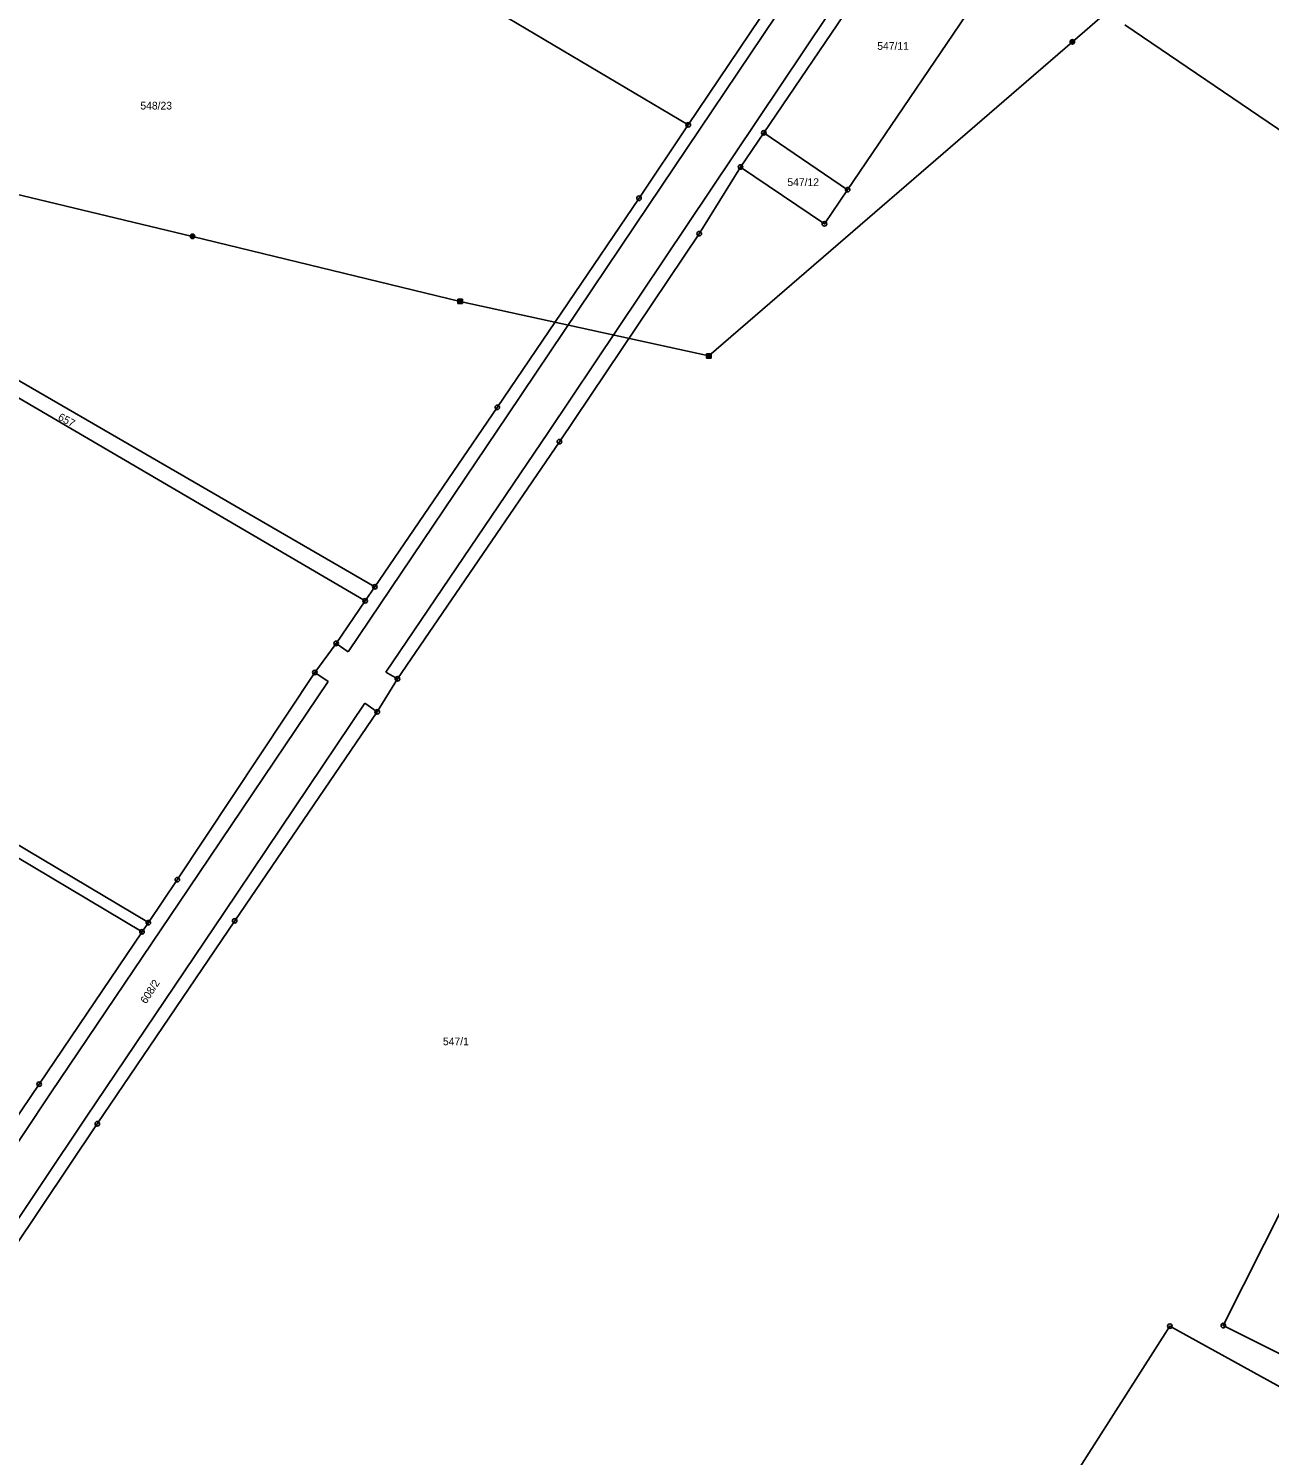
# Model space of a CAD drawing. Extents: x -758582 to -751794, y -998770 to -994350.
# Drawn here: x -754496.6 to -754223.4, y -997454.9 to -997140.7 of the extents above; entities that cross this region are included whole.
import ezdxf

# ---------------------------------------------------------------- set-up
doc = ezdxf.new("R2010")
doc.units = 0
for name, color, linetype in [('Hranice parcel', 7, 'Continuous'), ('Parcelní čísla', 7, 'Continuous'), ('Poz předměty', 7, 'Continuous'), ('Vnitřní kresba', 7, 'Continuous'), ('Značky bodu BP', 7, 'Continuous')]:
    doc.layers.add(name, color=color, linetype=linetype)

msp = doc.modelspace()

# ---------------------------------------------------------------- linework, layer by layer
at = {"layer": 'Hranice parcel'}
for p, q in [((-754334.7, -997163.7), (-754298.61, -997110.48)), ((-754351.33, -997161.95), (-754434.82, -997112.43)), ((-754280.16, -997123), (-754316.24, -997176.22)), ((-754217.67, -997165.37), (-754255.21, -997139.91)), ((-754339.81, -997171.24), (-754334.7, -997163.7)), ((-754334.7, -997163.7), (-754316.24, -997176.22)), ((-754569.49, -997177.25), (-754420.35, -997263.65)), ((-754422.47, -997266.75), (-754570.01, -997180.46)), ((-754420.35, -997263.65), (-754422.47, -997266.75)), ((-754559.16, -997284.63), (-754470.21, -997337.59)), ((-754471.6, -997339.63), (-754560.87, -997286.46)), ((-754470.21, -997337.59), (-754471.6, -997339.63))]:
    msp.add_line(p, q, dxfattribs=at)
for points in [[(-754326.01, -997124.2), (-754331.02, -997131.68), (-754351.33, -997161.95)], [(-754351.33, -997161.95), (-754362.17, -997178.11), (-754393.37, -997224.15), (-754420.35, -997263.65)], [(-754339.81, -997171.24), (-754348.91, -997185.92), (-754379.7, -997231.71), (-754415.37, -997283.91), (-754419.81, -997291.19), (-754451.2, -997337.21), (-754481.45, -997381.87), (-754506.2, -997418.73), (-754534.04, -997460.77), (-754548.2, -997480.33)], [(-754316.24, -997176.22), (-754321.35, -997183.75), (-754339.81, -997171.24)], [(-754422.47, -997266.75), (-754428.87, -997276.12), (-754433.56, -997282.51), (-754463.83, -997328.14), (-754470.21, -997337.59)], [(-754471.6, -997339.63), (-754494.26, -997373.17), (-754519.32, -997410.23), (-754531.84, -997429)], [(-754233.52, -997426.31), (-754211.02, -997381.59), (-754184.44, -997394.67), (-754206.7, -997439.74), (-754233.52, -997426.31)], [(-754273.82, -997471.21), (-754245.29, -997426.44), (-754183.29, -997460.61), (-754207.9, -997510.93), (-754273.82, -997471.21)]]:
    msp.add_lwpolyline(points, dxfattribs=at)
at = {"layer": 'Poz předměty'}
for p, q in [((-754266.75, -997143.66), (-754228.01, -997110.07)), ((-754346.78, -997212.84), (-754266.75, -997143.66)), ((-754460.48, -997186.5), (-754516.71, -997173.07)), ((-754401.53, -997200.81), (-754460.48, -997186.5)), ((-754402.03, -997200.31), (-754401.03, -997200.31)), ((-754402.03, -997201.31), (-754402.03, -997200.31)), ((-754401.83, -997201.31), (-754401.83, -997200.31)), ((-754401.63, -997201.31), (-754401.63, -997200.31)), ((-754401.43, -997201.31), (-754401.43, -997200.31)), ((-754401.23, -997201.31), (-754401.23, -997200.31)), ((-754401.03, -997201.31), (-754401.03, -997200.31)), ((-754402.03, -997200.51), (-754401.03, -997200.51)), ((-754402.03, -997200.71), (-754401.03, -997200.71)), ((-754402.03, -997200.91), (-754401.03, -997200.91)), ((-754402.03, -997201.11), (-754401.03, -997201.11)), ((-754402.03, -997201.31), (-754401.03, -997201.31)), ((-754401.53, -997200.81), (-754346.78, -997212.84)), ((-754347.28, -997212.34), (-754346.28, -997212.34)), ((-754347.28, -997213.34), (-754347.28, -997212.34)), ((-754347.28, -997212.54), (-754346.28, -997212.54)), ((-754347.28, -997212.74), (-754346.28, -997212.74)), ((-754347.28, -997212.94), (-754346.28, -997212.94)), ((-754347.08, -997213.34), (-754347.08, -997212.34)), ((-754346.88, -997213.34), (-754346.88, -997212.34)), ((-754346.68, -997213.34), (-754346.68, -997212.34)), ((-754346.48, -997213.34), (-754346.48, -997212.34)), ((-754346.28, -997213.34), (-754346.28, -997212.34)), ((-754347.28, -997213.14), (-754346.28, -997213.14)), ((-754347.28, -997213.34), (-754346.28, -997213.34))]:
    msp.add_line(p, q, dxfattribs=at)
for centre, radius in [((-754266.75, -997143.66), 0.5), ((-754266.75, -997143.66), 0.4), ((-754266.75, -997143.66), 0.3), ((-754266.75, -997143.66), 0.2), ((-754266.75, -997143.66), 0.1), ((-754460.48, -997186.5), 0.5), ((-754460.48, -997186.5), 0.4), ((-754460.48, -997186.5), 0.3), ((-754460.48, -997186.5), 0.2), ((-754460.48, -997186.5), 0.1)]:
    msp.add_circle(centre, radius, dxfattribs=at)
at = {"layer": 'Vnitřní kresba'}
for p, q in [((-754328.75, -997133.06), (-754360.05, -997179.72)), ((-754320.7, -997137.9), (-754351.53, -997183.9)), ((-754360.05, -997179.72), (-754391.02, -997225.8)), ((-754351.53, -997183.9), (-754382.15, -997229.68)), ((-754391.02, -997225.8), (-754426.22, -997278)), ((-754382.15, -997229.68), (-754417.91, -997282.47)), ((-754426.22, -997278), (-754428.87, -997276.12)), ((-754430.61, -997284.53), (-754461.38, -997330.15)), ((-754430.61, -997284.53), (-754433.56, -997282.51)), ((-754417.91, -997282.47), (-754415.37, -997283.91)), ((-754422.56, -997289.27), (-754453.52, -997335.36)), ((-754422.56, -997289.27), (-754419.81, -997291.19)), ((-754461.38, -997330.15), (-754491.65, -997375.09)), ((-754453.52, -997335.36), (-754483.89, -997380.39)), ((-754491.65, -997375.09), (-754516.63, -997412.42)), ((-754483.89, -997380.39), (-754508.55, -997417.27))]:
    msp.add_line(p, q, dxfattribs=at)
at = {"layer": 'Značky bodu BP'}
for centre, radius in [((-754351.33, -997161.95), 0.5), ((-754351.33, -997161.95), 0.0303), ((-754334.7, -997163.7), 0.5), ((-754334.7, -997163.7), 0.0303), ((-754339.81, -997171.24), 0.5), ((-754339.81, -997171.24), 0.0303), ((-754362.17, -997178.11), 0.5), ((-754362.17, -997178.11), 0.0303), ((-754316.24, -997176.22), 0.5), ((-754316.24, -997176.22), 0.0303), ((-754321.35, -997183.75), 0.5), ((-754321.35, -997183.75), 0.0303), ((-754348.91, -997185.92), 0.5), ((-754348.91, -997185.92), 0.0303), ((-754393.37, -997224.15), 0.5), ((-754393.37, -997224.15), 0.0303), ((-754379.7, -997231.71), 0.5), ((-754379.7, -997231.71), 0.0303), ((-754420.35, -997263.65), 0.5), ((-754422.47, -997266.75), 0.5), ((-754420.35, -997263.65), 0.0303), ((-754422.47, -997266.75), 0.0303), ((-754428.87, -997276.12), 0.5), ((-754428.87, -997276.12), 0.0303), ((-754433.56, -997282.51), 0.5), ((-754433.56, -997282.51), 0.0303), ((-754415.37, -997283.91), 0.5), ((-754415.37, -997283.91), 0.0303), ((-754419.81, -997291.19), 0.5), ((-754419.81, -997291.19), 0.0303), ((-754463.83, -997328.14), 0.5), ((-754463.83, -997328.14), 0.0303), ((-754470.21, -997337.59), 0.5), ((-754470.21, -997337.59), 0.0303), ((-754451.2, -997337.21), 0.5), ((-754451.2, -997337.21), 0.0303), ((-754471.6, -997339.63), 0.5), ((-754471.6, -997339.63), 0.0303), ((-754494.26, -997373.17), 0.5), ((-754494.26, -997373.17), 0.0303), ((-754481.45, -997381.87), 0.5), ((-754481.45, -997381.87), 0.0303), ((-754245.29, -997426.44), 0.5), ((-754245.29, -997426.44), 0.0303), ((-754233.52, -997426.31), 0.5), ((-754233.52, -997426.31), 0.0303)]:
    msp.add_circle(centre, radius, dxfattribs=at)

# ---------------------------------------------------------------- texts
at = {"layer": 'Parcelní čísla'}
for s, p in [('547/11', (-754309.71, -997145.43)), ('548/23', (-754471.96, -997158.57)), ('547/12', (-754329.5, -997175.42)), ('547/1', (-754405.34, -997364.59))]:
    msp.add_text(s, height=1.7, dxfattribs=at).set_placement(p)
for s, rotation, p in [('657', 332, (-754490.26, -997226.81)), ('608/2', 57, (-754470.7, -997355.61))]:
    msp.add_text(s, height=1.7, rotation=rotation, dxfattribs=at).set_placement(p)

doc.saveas('drawing.dxf')
